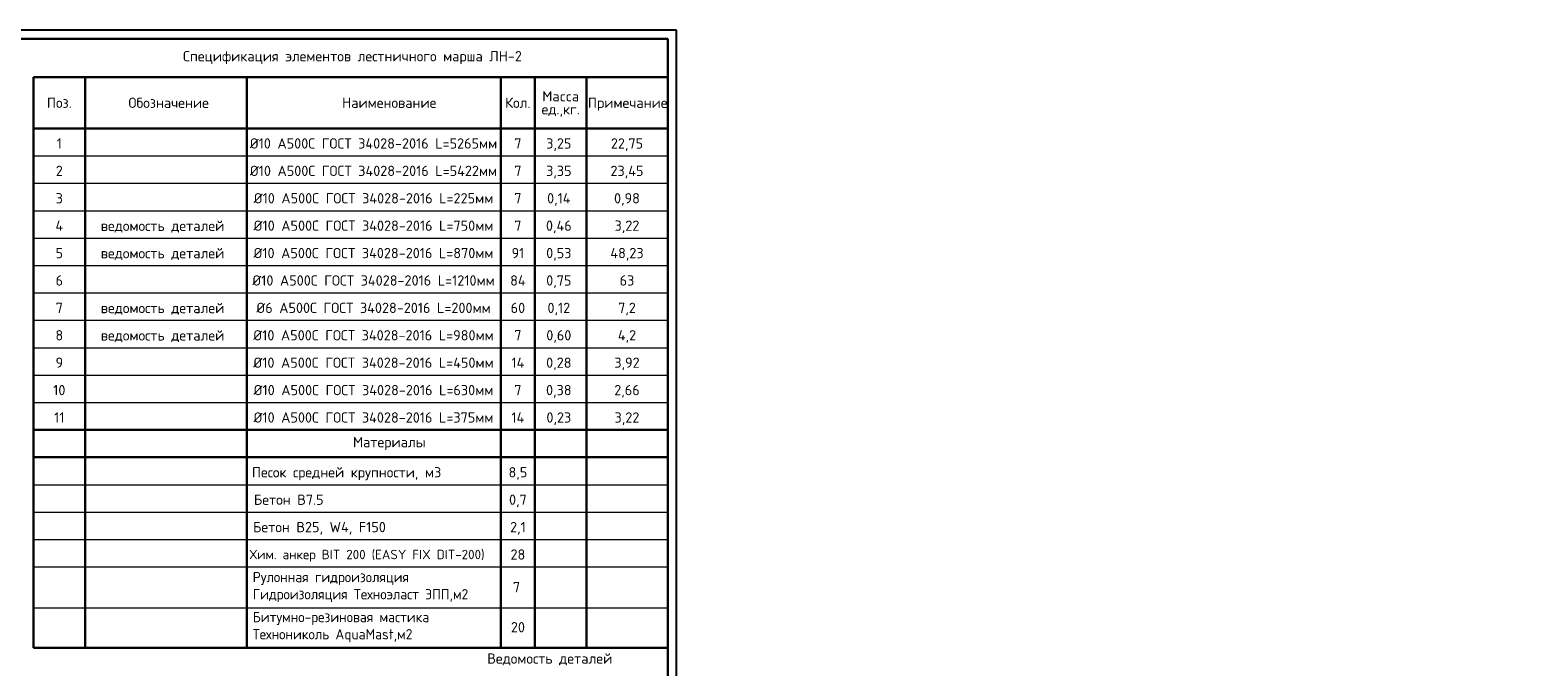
# Model space of a CAD drawing. Header units: millimetres. Extents: x 125896 to 2572636, y -120305 to 130347.
# Tile 268 of 320: x 419648 to 463621, y 48840 to 67429. Entities that reach past the tile are written whole.
import ezdxf
from ezdxf.enums import TextEntityAlignment as Align

# ---------------------------------------------------------------- set-up
doc = ezdxf.new("R2010")
doc.units = ezdxf.units.MM
doc.layers.add('11', color=7, linetype='Continuous')
doc.layers.add('Столовая - обозначения', color=7, linetype='Continuous')
doc.layers.add('Размеры', color=9, linetype='Continuous', lineweight=15)
doc.layers.add('ТЕКСТ', color=7, linetype='Continuous', lineweight=15)
doc.styles.add('GOST-2.304_Type-B', font='GOST Common.ttf')
doc.styles.get("Standard").update_dxf_attribs({"font": 'isocpeur.ttf'})
doc.styles.add('ГОСТ', font='isocpeur.ttf')

# ---------------------------------------------------------------- blocks, each defined once
blk = doc.blocks.new('Штамп')
at = {"layer": '11'}
for p, q in [((311470, 126228), (252070, 126228)), ((311470, 84178), (311470, 126228))]:
    blk.add_line(p, q, dxfattribs=at)
at = {"layer": '11', "lineweight": 30}
for p in [(254210, 125978), (311220, 84428)]:
    blk.add_line(p, (311220, 125978), dxfattribs=at)

msp = doc.modelspace()

# ---------------------------------------------------------------- linework, layer by layer
at = {"color": 18, "lineweight": 30, "true_color": 0x000000, "transparency": 33554687}
for p, q in [((419747.7, 66058.2), (438247.7, 66058.2)), ((419747.7, 66058.2), (419747.7, 49395.6)), ((421247.7, 66058.2), (421247.7, 49395.6)), ((425967.7, 66058.2), (425967.7, 49395.6)), ((433371.3, 66058.2), (433371.3, 49395.6)), ((434371.3, 66058.2), (434371.3, 49395.6)), ((435871.3, 66058.2), (435871.3, 49395.6)), ((438247.7, 65115.6), (438247.7, 53618.4)), ((419747.7, 64558.2), (438247.7, 64558.2)), ((438247.7, 63615.6), (438247.7, 38245.6)), ((419747.7, 55758.2), (438247.7, 55758.2)), ((419747.7, 54958.2), (438247.7, 54958.2)), ((438247.7, 51493.5), (438247.7, 41298.5)), ((419747.7, 49395.6), (438247.7, 49395.6))]:
    msp.add_line(p, q, dxfattribs=at)
at = {"layer": 'Размеры', "color": 18, "true_color": 0x000000}
for p, q in [((419747.7, 63758.2), (438247.7, 63758.2)), ((419747.7, 62958.2), (438247.7, 62958.2)), ((419747.7, 62158.2), (438247.7, 62158.2)), ((419747.7, 61358.2), (438247.7, 61358.2)), ((419747.7, 60558.2), (438247.7, 60558.2)), ((419747.7, 59758.2), (438247.7, 59758.2)), ((419747.7, 58958.2), (438247.7, 58958.2)), ((419747.7, 58158.2), (438247.7, 58158.2)), ((419747.7, 57358.2), (438247.7, 57358.2)), ((419747.7, 56558.2), (438247.7, 56558.2)), ((419747.7, 54158.2), (438247.7, 54158.2)), ((419747.7, 53358.2), (438247.7, 53358.2)), ((419747.7, 52558.2), (438247.7, 52558.2)), ((419747.7, 51758.2), (438247.7, 51758.2)), ((419747.7, 50560.9), (438247.7, 50560.9))]:
    msp.add_line(p, q, dxfattribs=at)

# ---------------------------------------------------------------- block references
at = {"layer": 'Столовая - обозначения', "color": 252, "lineweight": 20, "true_color": 0x939598}
msp.add_blockref('Штамп', (127028, -58798.4), dxfattribs=at)

# ---------------------------------------------------------------- texts
at = {"insert": (226281.3, 54484), "char_height": 250, "attachment_point": 1, "style": 'ГОСТ'}
msp.add_mtext_dynamic_manual_height_columns('\\A1;\\pi9384.38;{\\H1.5152x;\\P\\pi1250;Общие указания\\P\\pi250;}1.^IРабочая документация разработана в соответствии с заданием на проектирование, требованиями действующих технических регламентов, стандартов, сводов правил и других документов, содержащих установленные требования.\\P2.^IРабочая документация выполнена в соответствии со следующими нормативными и техническими документами:\\P-^IСП 20.13330.2016 "Нагрузки и Воздействия";\\P-^IСП 63.13330.2012 "Бетонные и железобетонные конструкции. Основные положения";\\P-^IСП 22.13330.2016 "Основания зданий и сооружений";\\P-^IСП 45.13330.2012 "Земляные сооружения, основания и фундаменты".\\P3.   За относительную отметку 0,000 принята отметка чистого пола первого этажа.\\P4.^IПеречень видов работ, для которых необходимо составлять акты освидетельствования скрытых работ:\\P-^Iармирование конструкций;\\P-^Iосвидетельствование опалубки перед бетонированием;\\P-^Iвыполнение сварочных работ;\\P-^Iотбор контрольных проб бетона;\\P-^Iсоответствие законченных железобетонных конструкций проекту с отображением качества работ;\\P-^Iустройство монолитных конструкций, выполняемых в зимнее время;  \\P\\pi0;  -    устройство гидроизоляции;\\P\\pi250;-^Iуплотнение грунтов и обратную засыпку.\\PЗапрещается выполнение последующих работ при отсутствии актов освидетельствования предшествующих скрытых работ во всех случаях.\\P\\pi0;        5. Проект рассчитан на производство работ в период положительных температур. В случае выполнения работ при отрицательных температурах необходимо выполнять требования СНиП часть 3 по производству работ и ППР.\\P        6. При минимальной температуре воздуха до минус 15°С допускается: выдерживание бетона в конструкции методом термоса, при предварительном разогреве бетонной смеси, форсированный электроразогрев бетона в конструкции с повторным уплотнением.\\P\\pi250;При минимальной температуре воздуха до минус 25°С допускается: обогрев бетона в греющей опалубке с помощью низкотемпературных электронагревателей, электродный сквозной прогрев бетона, электрообогрев с помощью греющего провода.\\P\\pi0;7. При отрицательной температуре воздуха уплотнение грунта обратной засыпки в траншеях должно \\Pосуществляться до достижения коэффициента уплотнения 0,98. \\PВремя уплотнения грунта в зависимости от температуры воздуха: \\P\\pi250;-^Iпри t{\\H0.7x;\\So^ ;}-5, 90-120 минут; при t{\\H0.7x;\\So^ ;\\H1.42857x;-10, 60-90 минут; }при t{\\H0.7x;\\So^ ;\\H1.42857x;-20, 40-60 минут; }при t{\\H0.7x;\\So^ ;\\H1.42857x;-30, 20-30 минут;\\P\\pi0;Работы по выполнению насыпей и обратных засыпок при отрицательных температурах должны производить с учетом следующих требований:\\P\\pi250;-^Iподготовку поверхности (основания) насыпи и обратных засыпок следует выполнять с полным удалением снега, льда, промерзшего слоя слабого и пучинистого грунта на всю его глубину;\\P-^Iотсыпку в насыпь и обратные засыпки грунтов необходимо производить при их природной влажности и в талом состоянии с содержанием комьев мерзлого грунта, не превышающим требований, приведенных в приложении М СП 45.13330.2017. Свод правил. Земляные сооружения, основания и фундаменты., и, как правило, на не промерзшие ранее отсыпанные и уплотненные слои. В отдельных случаях при согласовании с автором проекта допускается грунты отсыпать на непучинистые грунты, промерзшие на глубину не более 15 см;\\P-^Iпри пониженной влажности отсыпанных грунтов для их уплотнения следует применять более тяжелое грунтоуплотняющее оборудование; \\P-^Iработы по отсыпке и уплотнению каждого слоя должны выполнять в течение одной рабочей смены; - при выполнении насыпей из глинистых грунтов при обильном снеговыпадении все работы должны быть прекращены; - перерывы в работах по выполнению насыпей и обратных засыпок допускаются только при условиях, что за время перерыва глубина промерзания ранее уплотненных пучинистых грунтов не превысит 15 см или на время перерыва ранее уплотненные грунты утепляются специальными средствами (например, маловлажным рыхлым грунтом, который в последующем удаляется); - все работы по отсыпке грунтов и их уплотнению выполняют с повышенной интенсивностью.}', width=20474.372, gutter_width=5800, heights=[24436.9], dxfattribs=at)
at = {"layer": 'ТЕКСТ', "lineweight": 25}
for s, height, p in [('Спецификация элементов лестничного марша ЛН-2', 300, (429047.1, 66667.9, -3.4)), ('Macca', 300, (435121.3, 65498.2)), ('Поз.', 300, (420497.7, 65308.2)), ('Обозначение', 300, (423687, 65308.2)), ('Наименование', 300, (430121.3, 65308.2)), ('Кол.', 300, (433871.3, 65308.2)), ('ед.,кг.', 300, (435121.3, 65118.2)), ('Примечание', 300, (437076.5, 65308.2)), ('1', 300, (420497.7, 64120.9)), ('%%C10 A500С ГОСТ 34028-2016 L=5265мм', 300, (429661.3, 64120.9)), ('7', 300, (433873.6, 64120.9)), ('3,25', 300, (435066.5, 64120.9)), ('22,75', 300, (437054.6, 64120.9)), ('2', 300, (420497.7, 63320.9)), ('%%C10 A500С ГОСТ 34028-2016 L=5422мм', 300, (429661.3, 63320.9)), ('7', 300, (433873.6, 63320.9)), ('3,35', 300, (435066.5, 63320.9)), ('23,45', 300, (437054.6, 63320.9)), ('3', 300, (420497.7, 62520.9)), ('%%C10 A500С ГОСТ 34028-2016 L=225мм', 300, (429661.3, 62520.9)), ('7', 300, (433873.6, 62520.9)), ('0,14', 300, (435066.5, 62520.9)), ('0,98', 300, (437054.6, 62520.9)), ('4', 300, (420497.7, 61720.9)), ('ведомость деталей', 300, (423509.4, 61716.2)), ('%%C10 A500С ГОСТ 34028-2016 L=750мм', 300, (429661.3, 61720.9)), ('7', 300, (433873.6, 61720.9)), ('0,46', 300, (435066.5, 61720.9)), ('3,22', 300, (437054.6, 61720.9)), ('5', 300, (420497.7, 60920.9)), ('ведомость деталей', 300, (423509.4, 60916.2)), ('%%C10 A500С ГОСТ 34028-2016 L=870мм', 300, (429661.3, 60920.9)), ('91', 300, (433873.6, 60920.9)), ('0,53', 300, (435066.5, 60920.9)), ('48,23', 300, (437054.6, 60920.9)), ('6', 300, (420497.7, 60120.9)), ('%%C10 A500С ГОСТ 34028-2016 L=1210мм', 300, (429661.3, 60120.9)), ('84', 300, (433873.6, 60120.9)), ('0,75', 300, (435066.5, 60120.9)), ('63', 300, (437054.6, 60120.9)), ('7', 300, (420497.7, 59320.9)), ('ведомость деталей', 300, (423509.4, 59316.2)), ('%%C6 A500С ГОСТ 34028-2016 L=200мм', 300, (429661.3, 59320.9)), ('60', 300, (433873.6, 59320.9)), ('0,12', 300, (435066.5, 59320.9)), ('7,2', 300, (437054.6, 59320.9)), ('8', 300, (420497.7, 58520.9)), ('ведомость деталей', 300, (423509.4, 58516.2)), ('%%C10 A500С ГОСТ 34028-2016 L=980мм', 300, (429661.3, 58520.9)), ('7', 300, (433873.6, 58520.9)), ('0,60', 300, (435066.5, 58520.9)), ('4,2', 300, (437054.6, 58520.9)), ('9', 300, (420497.7, 57720.9)), ('%%C10 A500С ГОСТ 34028-2016 L=450мм', 300, (429661.3, 57720.9)), ('14', 300, (433873.6, 57720.9)), ('0,28', 300, (435066.5, 57720.9)), ('3,92', 300, (437054.6, 57720.9)), ('10', 300, (420497.7, 56920.9)), ('%%C10 A500С ГОСТ 34028-2016 L=630мм', 300, (429661.3, 56920.9)), ('7', 300, (433873.6, 56920.9)), ('0,38', 300, (435066.5, 56920.9)), ('2,66', 300, (437054.6, 56920.9)), ('11', 300, (420497.7, 56120.9)), ('%%C10 A500С ГОСТ 34028-2016 L=375мм', 300, (429661.3, 56120.9)), ('14', 300, (433873.6, 56120.9)), ('0,23', 300, (435066.5, 56120.9)), ('3,22', 300, (437054.6, 56120.9)), ('Материалы', 300, (430121.3, 55401.6)), ('Песок средней крупности, м3', 300, (428877.1, 54520.9)), ('8,5', 300, (433873.6, 54520.9)), ('Бетон В7.5', 300, (427188.7, 53720.9)), ('0,7', 300, (433873.6, 53720.9)), ('Бетон В25, W4, F150', 300, (428084.4, 52920.9)), ('2,1', 300, (433873.6, 52920.9)), ('Хим. анкер BIT 200 (EASY FIX DIT-200)', 275, (429475.7, 52120.9)), ('28', 300, (433873.6, 52120.9)), ('7', 300, (433832.5, 51165.8)), ('20', 300, (433873.6, 49998.4))]:
    msp.add_text(s, height=height, dxfattribs=at).set_placement(p, align=Align.MIDDLE_CENTER)
at = {"layer": 'ТЕКСТ', "ltscale": 100, "char_height": 300, "width": 18254.641, "attachment_point": 1, "style": 'GOST-2.304_Type-B'}
for s, insert in [('\\pt7200;Рулонная гидроизоляция \\PГидроизоляция Техноэласт ЭПП,м2', (426139.1, 51612)), ('Битумно-резиновая мастика \\PТехнониколь AquaMast,м2', (426139.1, 50444.6))]:
    msp.add_mtext(s, dxfattribs=dict(at, insert=insert))
at = {"layer": 'ТЕКСТ', "lineweight": 25, "insert": (434802.7, 49059.3), "char_height": 300, "width": 6669.969, "attachment_point": 5}
msp.add_mtext('Ведомость деталей', dxfattribs=at)

doc.saveas('drawing.dxf')
